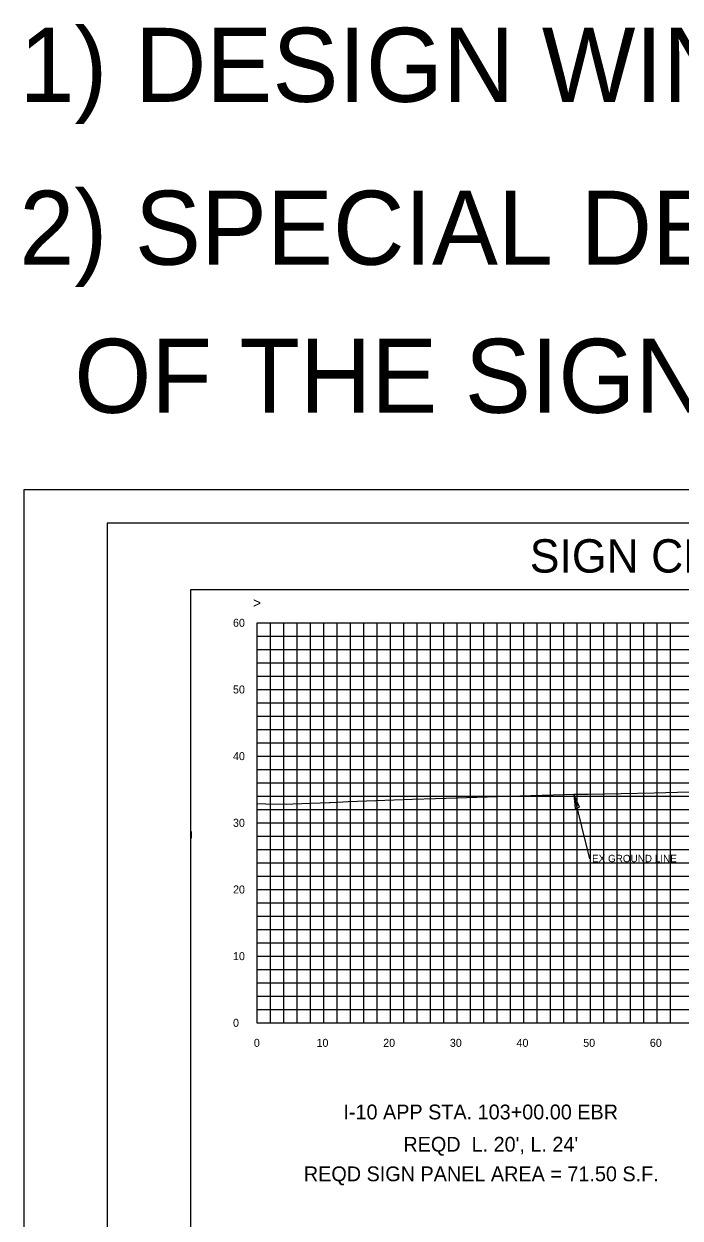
# Model space of a CAD drawing. Extents: x 1797809 to 2198143, y 249608 to 1237864.
# Drawn here: x 2194857.9 to 2194956.3, y 1237228.8 to 1237407.9 of the extents above; entities that cross this region are included whole.
import ezdxf

# ---------------------------------------------------------------- set-up
doc = ezdxf.new("R2010")
doc.units = 0
for name, color, linetype in [('10', 7, 'Continuous'), ('3', 7, 'Continuous'), ('31', 7, 'Continuous'), ('60', 7, 'Continuous'), ('DESIGN - SHEET - Light Grid', 7, 'Continuous'), ('GSCOLORFILL', 7, 'Continuous'), ('GSDIMS', 7, 'Continuous'), ('GSSHT', 7, 'Continuous'), ('Level 1', 7, 'Continuous'), ('Level 45', 7, 'Continuous'), ('Level 55', 7, 'Continuous'), ('OHUT', 7, 'Continuous'), ('PIPETEXT', 7, 'Continuous')]:
    doc.layers.add(name, color=color, linetype=linetype)

msp = doc.modelspace()

# ---------------------------------------------------------------- linework, layer by layer
at = {"layer": '3'}
msp.add_line((2194942.76, 1237282.7), (2194940.36, 1237292.39), dxfattribs=at)
at = {"layer": '60'}
for p, q in [((2194892.86, 1237258.11), (2194892.86, 1237318.11)), ((2194892.86, 1237258.05), (2194892.86, 1237258.11)), ((2194892.86, 1237258.11), (2195022.86, 1237258.11)), ((2194902.86, 1237258.05), (2194902.86, 1237258.11)), ((2194912.86, 1237258.05), (2194912.86, 1237258.11)), ((2194922.86, 1237258.05), (2194922.86, 1237258.11)), ((2194932.86, 1237258.05), (2194932.86, 1237258.11)), ((2194942.86, 1237258.05), (2194942.86, 1237258.11)), ((2194952.86, 1237258.05), (2194952.86, 1237258.11))]:
    msp.add_line(p, q, dxfattribs=at)
at = {"layer": 'DESIGN - SHEET - Light Grid'}
msp.add_lwpolyline([(2194892.86, 1237291), (2194894.14, 1237290.98), (2194897.26, 1237290.93), (2194898.19, 1237290.96), (2194903.64, 1237291.16), (2194903.81, 1237291.17), (2194904.89, 1237291.23), (2194906.5, 1237291.29), (2194916.17, 1237291.64), (2194919.61, 1237291.75), (2194928.88, 1237292.05), (2194937.25, 1237292.29), (2194940.36, 1237292.39), (2194942.49, 1237292.43), (2194952.38, 1237292.62), (2194957.64, 1237292.74)], dxfattribs=at)
at = {"layer": 'GSCOLORFILL'}
msp.add_lwpolyline([(2194870.36, 1237123.04), (2195192.86, 1237123.04), (2195192.86, 1237333.04), (2194870.36, 1237333.04)], close=True, dxfattribs=at)
at = {"layer": 'GSDIMS'}
msp.add_lwpolyline([(2194940.36, 1237292.39), (2194940.53, 1237290.25), (2194941.21, 1237290.44)], close=True, dxfattribs=at)
at = {"layer": 'GSSHT'}
for p, q in [((2194892.86, 1237318.11), (2195022.86, 1237318.11)), ((2194894.86, 1237258.11), (2194894.86, 1237318.11)), ((2194896.86, 1237258.11), (2194896.86, 1237318.11)), ((2194898.86, 1237258.11), (2194898.86, 1237318.11)), ((2194900.86, 1237258.11), (2194900.86, 1237318.11)), ((2194902.86, 1237258.11), (2194902.86, 1237318.11)), ((2194904.86, 1237258.11), (2194904.86, 1237318.11)), ((2194906.86, 1237258.11), (2194906.86, 1237318.11)), ((2194908.86, 1237258.11), (2194908.86, 1237318.11)), ((2194910.86, 1237258.11), (2194910.86, 1237318.11)), ((2194912.86, 1237258.11), (2194912.86, 1237318.11)), ((2194914.86, 1237258.11), (2194914.86, 1237318.11)), ((2194916.86, 1237258.11), (2194916.86, 1237318.11)), ((2194918.86, 1237258.11), (2194918.86, 1237318.11)), ((2194920.86, 1237258.11), (2194920.86, 1237318.11)), ((2194922.86, 1237258.11), (2194922.86, 1237318.11)), ((2194924.86, 1237258.11), (2194924.86, 1237318.11)), ((2194926.86, 1237258.11), (2194926.86, 1237318.11)), ((2194928.86, 1237258.11), (2194928.86, 1237318.11)), ((2194930.86, 1237258.11), (2194930.86, 1237318.11)), ((2194932.86, 1237258.11), (2194932.86, 1237318.11)), ((2194934.86, 1237258.11), (2194934.86, 1237318.11)), ((2194936.86, 1237258.11), (2194936.86, 1237318.11)), ((2194938.86, 1237258.11), (2194938.86, 1237318.11)), ((2194940.86, 1237258.11), (2194940.86, 1237318.11)), ((2194942.86, 1237258.11), (2194942.86, 1237318.11)), ((2194944.86, 1237258.11), (2194944.86, 1237318.11)), ((2194946.86, 1237258.11), (2194946.86, 1237318.11)), ((2194948.86, 1237258.11), (2194948.86, 1237318.11)), ((2194950.86, 1237258.11), (2194950.86, 1237318.11)), ((2194952.86, 1237258.11), (2194952.86, 1237318.11)), ((2194954.86, 1237258.11), (2194954.86, 1237318.11)), ((2194892.86, 1237316.11), (2195022.86, 1237316.11)), ((2194892.86, 1237314.11), (2195022.86, 1237314.11)), ((2194892.86, 1237312.11), (2195022.86, 1237312.11)), ((2194892.86, 1237310.11), (2195022.86, 1237310.11)), ((2194892.86, 1237308.11), (2195022.86, 1237308.11)), ((2194892.86, 1237306.11), (2195022.86, 1237306.11)), ((2194892.86, 1237304.11), (2195022.86, 1237304.11)), ((2194892.86, 1237302.11), (2195022.86, 1237302.11)), ((2194892.86, 1237300.11), (2195022.86, 1237300.11)), ((2194892.86, 1237298.11), (2195022.86, 1237298.11)), ((2194892.86, 1237296.11), (2195022.86, 1237296.11)), ((2194892.86, 1237294.11), (2195022.86, 1237294.11)), ((2194892.86, 1237292.11), (2195022.86, 1237292.11)), ((2194892.86, 1237290.11), (2195022.86, 1237290.11)), ((2194892.86, 1237288.11), (2195022.86, 1237288.11)), ((2194892.86, 1237286.11), (2195022.86, 1237286.11)), ((2194892.86, 1237284.11), (2195022.86, 1237284.11)), ((2194892.86, 1237282.11), (2195022.86, 1237282.11)), ((2194892.86, 1237280.11), (2195022.86, 1237280.11)), ((2194892.86, 1237278.11), (2195022.86, 1237278.11)), ((2194892.86, 1237276.11), (2195022.86, 1237276.11)), ((2194892.86, 1237274.11), (2195022.86, 1237274.11)), ((2194892.86, 1237272.11), (2195022.86, 1237272.11)), ((2194892.86, 1237270.11), (2195022.86, 1237270.11)), ((2194892.86, 1237268.11), (2195022.86, 1237268.11)), ((2194892.86, 1237266.11), (2195022.86, 1237266.11)), ((2194892.86, 1237264.11), (2195022.86, 1237264.11)), ((2194892.86, 1237262.11), (2195022.86, 1237262.11)), ((2194892.86, 1237260.11), (2195022.86, 1237260.11)), ((2194892.86, 1237258.11), (2195022.86, 1237258.11))]:
    msp.add_line(p, q, dxfattribs=at)
msp.add_lwpolyline([(2194857.86, 1237118.04), (2195197.86, 1237118.04), (2195197.86, 1237338.04), (2194857.86, 1237338.04)], close=True, dxfattribs=at)
at = {"layer": 'Level 45'}
msp.add_lwpolyline([(2194882.86, 1237133.05), (2195182.86, 1237133.05), (2195182.86, 1237323.05), (2194882.86, 1237323.05)], close=True, dxfattribs=at)
at = {"layer": 'OHUT'}
msp.add_line((2194882.86, 1237243.04), (2194882.86, 1237243.05), dxfattribs=at)
at = {"layer": 'PIPETEXT'}
msp.add_lwpolyline([(2194882.97, 1237286.82), (2194882.96, 1237285.82)], dxfattribs=at)
msp.add_lwpolyline([(2194882.97, 1237286.82), (2194882.96, 1237285.82)], dxfattribs=at)

# ---------------------------------------------------------------- texts
at = {"layer": '10'}
for s, p in [('0', (2194892.36, 1237254.51)), ('10', (2194901.76, 1237254.51)), ('20', (2194911.76, 1237254.51)), ('30', (2194921.76, 1237254.51)), ('40', (2194931.76, 1237254.51)), ('50', (2194941.76, 1237254.51)), ('60', (2194951.76, 1237254.51))]:
    msp.add_text(s, height=1.2, dxfattribs=at).set_placement(p)
at = {"layer": '31'}
for s, p in [('60', (2194889.23, 1237317.51)), ('50', (2194889.23, 1237307.51)), ('40', (2194889.23, 1237297.51)), ('30', (2194889.23, 1237287.51)), ('20', (2194889.23, 1237277.51)), ('10', (2194889.23, 1237267.51)), ('0', (2194889.23, 1237257.51))]:
    msp.add_text(s, height=1.2, dxfattribs=at).set_placement(p)
at = {"layer": '60'}
msp.add_text('>', height=1.5, dxfattribs=at).set_placement((2194892.25, 1237320.36))
at = {"layer": 'Level 1'}
msp.add_text('              SIGN CROSS SECTIONS               ', height=4.9995, rotation=360, dxfattribs=at).set_placement((2194907.74, 1237325.64))
at = {"layer": 'Level 55'}
for s, height, p in [('1) DESIGN WIND VELOCITY 100 MPH', 11.1046, (2194857.18, 1237396.24)), ('2) SPECIAL DESIGN POSTS ARE NEEDED BECAUSE THE DISTANCE BETWEEN THE BOTTOM OF THE CENTER', 11.1046, (2194857.18, 1237371.81)), ("  OF THE SIGN AND TOP OF THE EXISTING GROUND EXCEEDS 14' - ALDOT 1202", 11.1046, (2194857.18, 1237349.6)), ('EX GROUND LINE', 1.1105, (2194943.09, 1237282.2)), ('I-10 APP STA. 103+00.00 EBR', 2.2209, (2194905.79, 1237243.63)), (" REQD  L. 20', L. 24'", 2.2209, (2194913.96, 1237238.79)), ('REQD SIGN PANEL AREA = 71.50 S.F.', 2.2209, (2194899.86, 1237234.35))]:
    msp.add_text(s, height=height, dxfattribs=at).set_placement(p)

doc.saveas('drawing.dxf')
